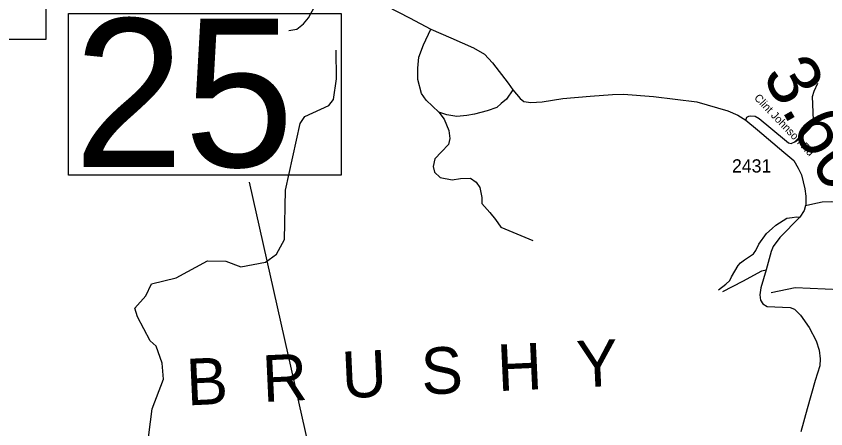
# Model space of a CAD drawing. Extents: x 1248224 to 1454986, y 825081 to 985870.
# Drawn here: x 1394113 to 1401768, y 865056 to 868955 of the extents above; entities that cross this region are included whole.
import ezdxf

# ---------------------------------------------------------------- set-up
doc = ezdxf.new("R2010")
doc.units = 0
for name, color, linetype in [('Exist Geographical Mountain Summit Label', 7, 'Continuous'), ('Exist Hydrographic Misc Water Feature', 7, 'Continuous'), ('Exist Road Non-System Type 51', 7, 'Continuous'), ('Exist Road Secondary Mileage Hundredths English Label', 7, 'Continuous'), ('Exist Road Secondary Structure Standard Bridge Number Label', 7, 'Continuous'), ('Exist Road Secondary Type 51 Attributed', 7, 'Continuous'), ('Exist Road Secondary Type 51 Label', 7, 'Continuous'), ('Exist Road Secondary Type 51 Number Label', 7, 'Continuous')]:
    doc.layers.add(name, color=color, linetype=linetype)

msp = doc.modelspace()

# ---------------------------------------------------------------- linework, layer by layer
at = {"layer": 'Exist Hydrographic Misc Water Feature'}
for points in [[(1395331, 864727.8), (1395400, 865245.2), (1395506, 865525.4), (1395492.1, 865676.6), (1395437, 865835.3), (1395380, 865885.7), (1395260.1, 866114.6), (1395236.1, 866197.1), (1395339, 866313.3), (1395391, 866427.1), (1395626.1, 866481.4), (1395921.1, 866643), (1396096.1, 866639.4), (1396237.1, 866587.3), (1396471.1, 866631.9), (1396573, 866705.3), (1396651.1, 866845), (1396660.1, 867310.9), (1396799.1, 867941.7), (1396842.1, 868006.5), (1397069.1, 868110.2), (1397112.1, 868168.5), (1397141, 868361.6), (1397138.1, 868634.2)], [(1401902.1, 866368.3), (1401477.2, 866386.7), (1401251.2, 866342)]]:
    msp.add_lwpolyline(points, dxfattribs=at)
at = {"layer": 'Exist Road Non-System Type 51'}
for points in [[(1396690.9, 868820.5), (1396767.1, 868831.9), (1396828, 868881.4), (1396877.4, 868938.6), (1396930.7, 869037.6), (1396949.8, 869125.2), (1396995.4, 869224.2), (1397041.1, 869300.4), (1397102, 869388), (1397181.9, 869429.9), (1397288.5, 869445.1)], [(1398808.9, 868258.6), (1398748.1, 868171.1), (1398698.7, 868129.2), (1398656.8, 868091.1), (1398565.4, 868060.6), (1398447.5, 868030.2), (1398375.1, 868014.9), (1398280, 868007.3), (1398184.8, 868022.6), (1398108.7, 868049.2), (1397990.7, 868159.7), (1397945, 868224.4), (1397910.8, 868357.7), (1397910.8, 868464.4), (1397918.4, 868567.2), (1397964.1, 868685.3), (1398034.1, 868831.5)], [(1401011.6, 867972.2), (1401022.7, 867999.9), (1401040.6, 868011.2), (1401056.9, 868012.9), (1401099.1, 868009.6), (1401136.5, 867988.5), (1401378.8, 867789.9), (1401416.2, 867757.4), (1401440.6, 867752.5), (1401482.9, 867770.4), (1401525.2, 867804.6), (1401582.1, 867858.3), (1401656.9, 867938), (1401652, 867972.2), (1401640.6, 868195.1), (1401658.5, 868247.2), (1401692.6, 868323.1)], [(1398108.7, 868049.2), (1398158.2, 867981.3), (1398203.8, 867874.7), (1398211.4, 867798.5), (1398200, 867741.3), (1398135.3, 867672.8), (1398070.6, 867608), (1398055.4, 867535.7), (1398066.8, 867482.3), (1398120.1, 867429), (1398234.3, 867410), (1398314.2, 867421.4), (1398409.4, 867425.2), (1398462.6, 867387.1), (1398496.9, 867337.6), (1398515.9, 867242.4), (1398515.9, 867185.2), (1398592.1, 867101.4), (1398645.3, 867032.9), (1398694.8, 866960.5), (1398999.3, 866834.8)], [(1401575.3, 867167.5), (1401646.7, 867182.8), (1401734.5, 867200.7), (1401820.7, 867202.3), (1401864.6, 867195.8), (1401910.1, 867169.7), (1401989.8, 867103), (1402022.3, 867077)], [(1400752.5, 866370), (1400823.2, 866421.2), (1400860.8, 866455.8), (1400875.8, 866493.4), (1400940.5, 866600.3), (1400960.1, 866624.4), (1400999.2, 866653), (1401083.4, 866708.6), (1401107.5, 866740.3), (1401136, 866800.5), (1401208.2, 866901.3), (1401260.9, 866949.5), (1401295.5, 866981.1), (1401399.3, 867047.3), (1401450.4, 867053.3), (1401491, 867057.9), (1401523, 867056.9)], [(1400794.4, 866353.8), (1400982.4, 866451.6), (1401164.4, 866549.4), (1401204.7, 866556.6)]]:
    msp.add_lwpolyline(points, dxfattribs=at)
at = {"layer": 'Exist Road Secondary Structure Standard Bridge Number Label'}
msp.add_line((1397408.5, 862539), (1396319.2, 867388), dxfattribs=at)
for points in [[(1390676.7, 870272.4), (1394392.6, 870272.4), (1394392.6, 868735.9), (1390676.7, 868735.9)], [(1394607.8, 868981.5), (1397184.4, 868981.5), (1397184.4, 867452.2), (1394607.8, 867452.2)]]:
    msp.add_lwpolyline(points, close=True, dxfattribs=at)
at = {"layer": 'Exist Road Secondary Type 51 Attributed'}
msp.add_lwpolyline([(1397507.1, 869108), (1397830.5, 868940.1), (1398034.1, 868831.5), (1398223.7, 868751.2), (1398437.7, 868656.3), (1398539.8, 868595.5), (1398615.2, 868515.2), (1398765.9, 868323), (1398808.9, 868258.6), (1398876.9, 868178.3), (1398913.4, 868149.1), (1398979, 868139.4), (1399086, 868146.7), (1399280.5, 868178.3), (1399540.7, 868200.2), (1399752.2, 868214.8), (1399855.6, 868217.2), (1400137.7, 868195.3), (1400548.6, 868144.2), (1400842.7, 868059.1), (1400936.3, 868018.4), (1401011.6, 867972.2), (1401123.5, 867879.7), (1401371.5, 867670.5), (1401466.3, 867590.2), (1401507.6, 867517.2), (1401536.8, 867456.3), (1401570.8, 867322.5), (1401580.2, 867255.1), (1401580.2, 867178.6), (1401575.3, 867167.5), (1401563.2, 867117.8), (1401523, 867056.9), (1401332.2, 866864.7), (1401269, 866778.3), (1401250.9, 866731.8), (1401204.7, 866556.6), (1401152.5, 866387.5), (1401142.7, 866323), (1401151.2, 866272.6), (1401173.1, 866236.1), (1401213.2, 866210.5), (1401430.8, 866202), (1401472.2, 866185), (1401529.3, 866129), (1401610.8, 866013.4), (1401676.1, 865887.5), (1401704, 865798.7), (1401715, 865717.2), (1401710.1, 865652.1), (1401667.6, 865511), (1401591, 865243.3), (1401531.5, 865026.3)], dxfattribs=at)

# ---------------------------------------------------------------- texts
at = {"layer": 'Exist Geographical Mountain Summit Label'}
msp.add_text('B  R  U  S  H  Y', height=440, rotation=2.63309, dxfattribs=at).set_placement((1395730.6, 865276.3))
at = {"layer": 'Exist Road Secondary Mileage Hundredths English Label'}
msp.add_text('3.60', height=500, rotation=299.56508, dxfattribs=at).set_placement((1401160.2, 868395.9))
at = {"layer": 'Exist Road Secondary Structure Standard Bridge Number Label'}
msp.add_text('25', height=1400, dxfattribs=at).set_placement((1394658, 867531.3))
at = {"layer": 'Exist Road Secondary Type 51 Label'}
msp.add_text('Clint Johnson Rd', height=75, rotation=313.77094, dxfattribs=at).set_placement((1401085.1, 868177.3))
at = {"layer": 'Exist Road Secondary Type 51 Number Label'}
msp.add_text('2431', height=125, dxfattribs=at).set_placement((1400880.9, 867477.7))

doc.saveas('drawing.dxf')
